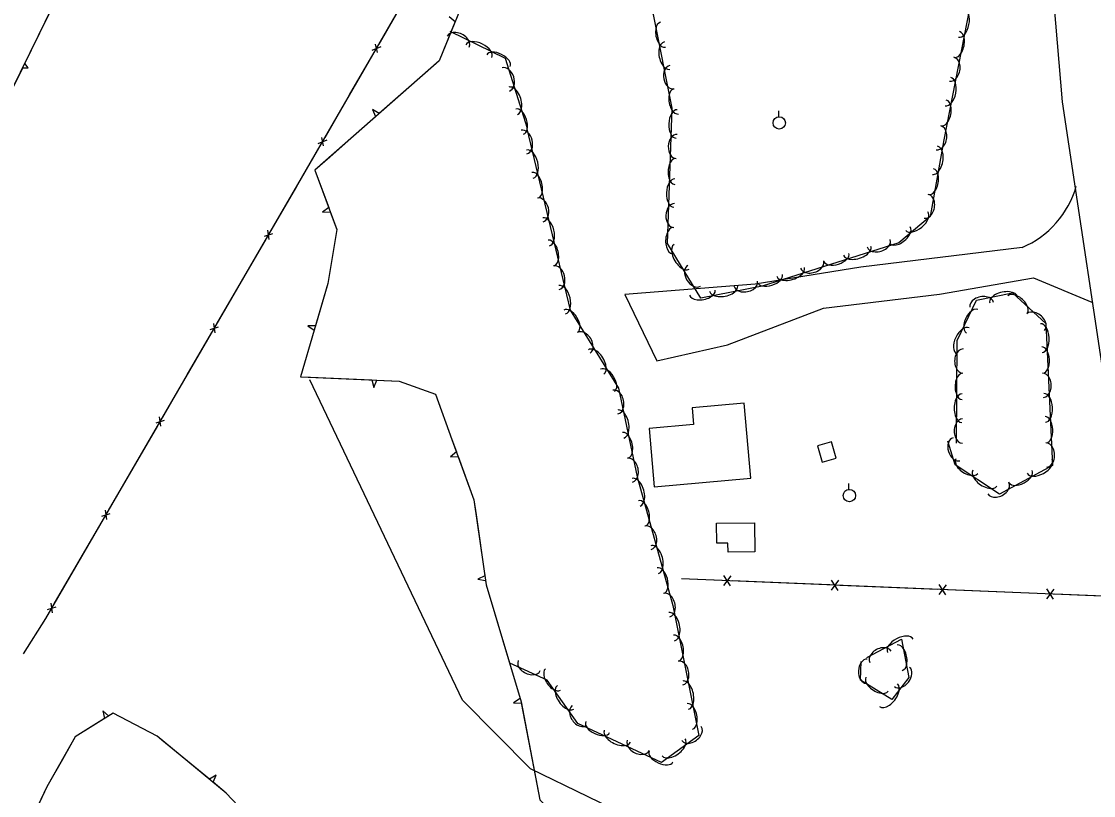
# Model space of a CAD drawing. Extents: x 978516 to 993312, y 1836504 to 1846212.
# Drawn here: x 979764.4 to 980200.6, y 1838000.1 to 1838315.1 of the extents above; entities that cross this region are included whole.
import ezdxf

# ---------------------------------------------------------------- set-up
doc = ezdxf.new("R2010")
doc.units = 0
for name, color, linetype in [('S_BUILDING', 7, 'Continuous'), ('S_DROP_INLET', 7, 'Continuous'), ('S_EDGE_PAVEMENT', 7, 'Continuous'), ('S_FENCE', 7, 'Continuous'), ('S_PARKING', 7, 'Continuous'), ('S_TREE', 7, 'Continuous'), ('S_UTILITY_POLE', 7, 'Continuous')]:
    doc.layers.add(name, color=color, linetype=linetype)

msp = doc.modelspace()

# ---------------------------------------------------------------- linework, layer by layer
at = {"layer": 'S_BUILDING'}
for points in [[(980021.88, 1838125.71), (980061.18, 1838129.18), (980058.48, 1838159.79), (980037.26, 1838157.91), (980037.86, 1838151.04), (980019.78, 1838149.44)], [(980088.33, 1838142.45), (980090.21, 1838135.76), (980095.92, 1838137.37), (980094.03, 1838144.06)], [(980062.62, 1838111.1), (980062.76, 1838099.28), (980051.93, 1838099.15), (980051.88, 1838102.77), (980047.38, 1838102.72), (980047.28, 1838110.92)]]:
    msp.add_lwpolyline(points, close=True, dxfattribs=at)
at = {"layer": 'S_DROP_INLET'}
msp.add_lwpolyline([(980219.79, 1837931.52), (980208.17, 1837926.5), (980184.54, 1837925.6), (980166.92, 1837923.31), (980148.16, 1837930.44), (980118.24, 1837939.98), (980089.67, 1837952.82), (980059.1, 1837966.89), (980018.45, 1837988.2), (979971.54, 1838010.97), (979943.84, 1838038.88), (979881.83, 1838169.32)], dxfattribs=at)
at = {"layer": 'S_EDGE_PAVEMENT'}
msp.add_lwpolyline([(980249.25, 1837877.47), (980239.24, 1837971.23), (980230.31, 1838021.77), (980208.46, 1838146.2), (980187.99, 1838282.39), (980182.52, 1838346.57)], dxfattribs=at)
at = {"layer": 'S_FENCE'}
for p, q in [((979907.08, 1838303.41), (979910.74, 1838304.94)), ((979909.31, 1838302.47), (979908.51, 1838305.88)), ((979885.16, 1838265.46), (979888.82, 1838266.99)), ((979887.39, 1838264.52), (979886.59, 1838267.93)), ((979863.29, 1838227.72), (979866.71, 1838228.8)), ((979865.27, 1838226.33), (979864.72, 1838230.2)), ((979843.22, 1838188.35), (979842.68, 1838192.22)), ((979841.24, 1838189.75), (979844.66, 1838190.83)), ((979819.19, 1838151.77), (979822.61, 1838152.85)), ((979821.17, 1838150.37), (979820.63, 1838154.25)), ((979797.14, 1838113.8), (979800.56, 1838114.87)), ((979799.12, 1838112.4), (979798.58, 1838116.27)), ((980053.05, 1838089.48), (980050.03, 1838085.5)), ((980052.89, 1838085.38), (980050.19, 1838089.59)), ((980096.85, 1838087.67), (980093.83, 1838083.69)), ((980096.68, 1838083.57), (980093.99, 1838087.78)), ((980140.64, 1838085.86), (980137.63, 1838081.88)), ((980140.48, 1838081.76), (980137.79, 1838085.98)), ((980184.44, 1838084.05), (980181.43, 1838080.07)), ((980184.28, 1838079.95), (980181.59, 1838084.17)), ((979777.07, 1838074.42), (979776.53, 1838078.3)), ((979775.09, 1838075.82), (979778.51, 1838076.9))]:
    msp.add_line(p, q, dxfattribs=at)
for points in [[(979765.33, 1838057.68), (979774.34, 1838072.13), (979876.94, 1838248.83), (979924.96, 1838331.95), (979949.32, 1838385.84), (979975.08, 1838450.37)], [(979909.91, 1838305.9), (979919.87, 1838323.15)], [(979897.95, 1838285.2), (979907.91, 1838302.45)], [(979887.99, 1838267.95), (979897.95, 1838285.2)], [(979876.02, 1838247.25), (979876.94, 1838248.83), (979885.99, 1838264.5)], [(979866, 1838229.99), (979876.02, 1838247.25)], [(979853.97, 1838209.27), (979864, 1838226.54)], [(979843.95, 1838192.01), (979853.97, 1838209.27)], [(979831.92, 1838171.3), (979841.95, 1838188.56)], [(979821.9, 1838154.04), (979831.92, 1838171.3)], [(979809.87, 1838133.32), (979819.9, 1838150.59)], [(979799.85, 1838116.06), (979809.87, 1838133.32)], [(979787.83, 1838095.35), (979797.85, 1838112.61)], [(979777.8, 1838078.09), (979787.83, 1838095.35)], [(979981.9, 1837904.01), (980049.59, 1837901.61), (980166.32, 1837895.64), (980229.15, 1837892.46), (980217.98, 1837996.44), (980207.28, 1838081.05), (980032.92, 1838088.26)], [(980049.55, 1838087.57), (980032.92, 1838088.26)], [(980073.44, 1838086.58), (980053.53, 1838087.41)], [(980093.35, 1838085.76), (980073.44, 1838086.58)], [(980117.24, 1838084.77), (980097.33, 1838085.6)], [(980137.15, 1838083.95), (980117.24, 1838084.77)], [(980161.04, 1838082.97), (980141.13, 1838083.79)], [(980180.94, 1838082.14), (980161.04, 1838082.97)], [(980204.83, 1838081.16), (980184.93, 1838081.98)], [(979765.33, 1838057.68), (979774.34, 1838072.13), (979775.8, 1838074.64)]]:
    msp.add_lwpolyline(points, dxfattribs=at)
at = {"layer": 'S_PARKING'}
for points in [[(980171.53, 1838223.13), (980105.88, 1838215.17), (980062.91, 1838208.26), (980009.92, 1838204.04), (980022.91, 1838177.04), (980051.63, 1838183.54), (980090.81, 1838198.4), (980137.94, 1838204.13), (980176.22, 1838210.71)], [(980176.22, 1838210.71), (980199.89, 1838200.82)]]:
    msp.add_lwpolyline(points, dxfattribs=at)
msp.add_ellipse((980157.59, 1838257.47), major_axis=(28.12, 25.19), ratio=0.979294, start_param=4.374348, end_param=5.289725, dxfattribs=at)
at = {"layer": 'S_TREE'}
for p, q in [((979938.49, 1838317.19), (979940.89, 1838315.13)), ((979764.96, 1838296.27), (979767.21, 1838296.22)), ((979767.21, 1838296.22), (979765.83, 1838298.04)), ((979910.01, 1838277.67), (979907.32, 1838279.3)), ((979907.32, 1838279.3), (979908.54, 1838276.38)), ((979889.43, 1838239.46), (979886.95, 1838237.56)), ((979886.95, 1838237.56), (979890.1, 1838237.7)), ((979884.08, 1838191.22), (979880.97, 1838191.25)), ((979880.97, 1838191.25), (979883.56, 1838189.45)), ((979906.99, 1838169.2), (979907.8, 1838166.16)), ((979907.8, 1838166.16), (979908.96, 1838169.11)), ((979941.44, 1838139.9), (979938.95, 1838137.98)), ((979938.95, 1838137.98), (979942.12, 1838138.05)), ((979952.93, 1838089.49), (979950.09, 1838088.14)), ((979950.09, 1838088.14), (979953.2, 1838087.55)), ((979967.28, 1838039.61), (979964.68, 1838037.85)), ((979799.92, 1838032.46), (979797.53, 1838034.49)), ((979797.53, 1838034.49), (979798.28, 1838031.43)), ((979964.68, 1838037.85), (979967.84, 1838037.73)), ((979843.6, 1838008.37), (979840.91, 1838006.71)), ((979842.43, 1838005.46), (979843.6, 1838008.37))]:
    msp.add_line(p, q, dxfattribs=at)
for points in [[(979580.45, 1837896.1), (979627.86, 1838004.95), (979674.94, 1838105.31), (979711.82, 1838183.94), (979736.56, 1838236.54), (979756.21, 1838278.43), (979795.4, 1838358.33), (979842.78, 1838461.26), (979889.85, 1838548.15)], [(980003.71, 1838455.07), (980038.78, 1838435), (980052.74, 1838410.52), (980051.28, 1838391.14), (980045.3, 1838376.53), (980059.03, 1838361.27), (980105.21, 1838342.26), (980147.62, 1838334.66), (980151.46, 1838327.5), (980139.74, 1838266.96), (980134.21, 1838235.79), (980121.41, 1838224.97), (980065.8, 1838207.35), (980040.84, 1838202.5), (980027.25, 1838224.79), (980029.15, 1838279.86), (980021.65, 1838317.93), (979997.99, 1838340.06), (979949.27, 1838362.14)], [(979948.98, 1838334.99), (979934.33, 1838299.05), (979883.76, 1838254.6), (979892.79, 1838230.51), (979889.15, 1838208.47), (979878.01, 1838170.52), (979918.08, 1838168.69), (979932.92, 1838163.48), (979939.58, 1838145), (979948.55, 1838120.46), (979953.44, 1838085.83), (979967.7, 1838038.2), (979975.36, 1837998.34)], [(979765.83, 1838298.04), (979776.84, 1838320.48)], [(979940.89, 1838315.13), (979934.33, 1838299.05), (979928.71, 1838294.1)], [(979938.73, 1838311.2), (979961.25, 1838300.14), (979970.21, 1838271.64)], [(979754.03, 1838273.79), (979756.21, 1838278.43), (979764.96, 1838296.27)], [(979928.71, 1838294.1), (979910.01, 1838277.67)], [(979908.54, 1838276.38), (979889.85, 1838259.95)], [(979970.09, 1838271.39), (979987.67, 1838197.64), (980007.31, 1838165.92), (980015, 1838129.74), (980029.46, 1838077.43), (980040.07, 1838024.57), (980024.9, 1838013.54), (979990.76, 1838029.33), (979978.34, 1838047.05), (979963.17, 1838053.9)], [(979889.85, 1838259.95), (979883.76, 1838254.6), (979889.43, 1838239.46)], [(979890.1, 1838237.7), (979892.79, 1838230.51), (979890.08, 1838214.13)], [(979890.08, 1838214.13), (979889.15, 1838208.47), (979884.08, 1838191.22)], [(980144.91, 1838143.52), (980145.16, 1838185.26), (980153.04, 1838201.74), (980167.6, 1838204.66), (980181.19, 1838192.18), (980183.97, 1838134.46), (980162.35, 1838122.79), (980144.28, 1838134.72), (980141.39, 1838144.32)], [(979883.56, 1838189.45), (979878.01, 1838170.52), (979882.02, 1838170.34)], [(979882.02, 1838170.34), (979906.99, 1838169.2)], [(979908.96, 1838169.11), (979918.08, 1838168.69), (979932.92, 1838163.48), (979932.94, 1838163.41)], [(979932.94, 1838163.41), (979939.58, 1838145), (979941.44, 1838139.9)], [(979942.12, 1838138.05), (979948.55, 1838120.46), (979949.43, 1838114.25)], [(979949.43, 1838114.25), (979952.93, 1838089.49)], [(979953.2, 1838087.55), (979953.44, 1838085.83), (979960.11, 1838063.55)], [(979960.11, 1838063.55), (979967.28, 1838039.61)], [(980108.43, 1838056.26), (980122.42, 1838063.65), (980125.52, 1838048.08), (980118.53, 1838039.18), (980105.82, 1838047.07), (980106.13, 1838054.64)], [(979967.79, 1838037.74), (979972.24, 1838014.58)], [(979874.99, 1837972.24), (979847.79, 1838001.04), (979819.62, 1838024.24), (979801.81, 1838033.64), (979786.3, 1838023.95), (979774.71, 1838003.58), (979766.37, 1837985.8)], [(979798.28, 1838031.43), (979786.3, 1838023.95), (979781.08, 1838014.78)], [(979821.62, 1838022.6), (979819.62, 1838024.24), (979801.81, 1838033.64), (979799.92, 1838032.46)], [(979840.91, 1838006.71), (979821.62, 1838022.6)], [(979781.08, 1838014.78), (979774.71, 1838003.58), (979769.71, 1837992.91)], [(979972.24, 1838014.58), (979975.36, 1837998.34), (979980.53, 1837992.99)], [(979860.1, 1837988), (979847.79, 1838001.04), (979842.43, 1838005.46)]]:
    msp.add_lwpolyline(points, dxfattribs=at)
for centre, major_axis, ratio, start_param, end_param in [((980146.78, 1838314.43), (1.12, 5.76), 0.548325, 3.143934, 6.285526), ((980025.43, 1838309.7), (0.99, -5.11), 0.555338, 3.147555, 6.289148), ((979942.13, 1838306.89), (-4.45, 2.18), 0.684013, 3.139602, 6.281195), ((980145.1, 1838305.73), (1.02, 5.24), 0.538974, 3.143861, 6.285454), ((979950.55, 1838303.04), (-5.27, 2.58), 0.549038, 3.140376, 6.281968), ((980027.1, 1838301.24), (1.08, -5.61), 0.564972, 3.147755, 6.289348), ((979958.51, 1838299.13), (-4.8, 2.35), 0.539676, 3.140414, 6.282006), ((980142.88, 1838295.67), (0.95, 4.86), 0.683121, 3.145417, 6.28701), ((979961.46, 1838291.53), (-1.49, 4.72), 0.68643, 3.139235, 6.280827), ((980029.1, 1838292.45), (0.9, -4.74), 0.703844, 3.151951, 6.293543), ((980141.38, 1838286.53), (1.12, 5.76), 0.548325, 3.143934, 6.285526), ((979964.48, 1838282.79), (-1.76, 5.59), 0.550979, 3.140155, 6.281748), ((980030.78, 1838282.56), (0.99, -5.11), 0.555338, 3.147555, 6.289148), ((979967.14, 1838274.35), (-1.61, 5.09), 0.541583, 3.140201, 6.281793), ((980031.05, 1838273.4), (-0.22, -5.8), 0.554856, 3.149291, 6.290883), ((980139.69, 1838277.83), (1.02, 5.24), 0.538974, 3.143861, 6.285454), ((979968.92, 1838266.03), (-1.16, 4.81), 0.686176, 3.138844, 6.280436), ((980137.48, 1838267.77), (0.95, 4.86), 0.683121, 3.145417, 6.28701), ((980030.99, 1838264.24), (-0.21, -4.9), 0.691231, 3.154305, 6.295897), ((979971.32, 1838257.1), (-1.36, 5.7), 0.550776, 3.139917, 6.281509), ((980136.11, 1838258.61), (1.04, 5.75), 0.550923, 3.148369, 6.289962), ((980030.38, 1838254.06), (-0.2, -5.29), 0.545395, 3.149047, 6.29064), ((979973.37, 1838248.49), (-1.24, 5.19), 0.541384, 3.139969, 6.281562), ((980134.57, 1838249.92), (0.95, 5.23), 0.541529, 3.148157, 6.28975), ((980030.08, 1838245.29), (-0.22, -5.8), 0.554856, 3.149291, 6.290883), ((980132.53, 1838239.87), (0.9, 4.85), 0.686339, 3.15271, 6.294303), ((979975.5, 1838238.42), (-1.16, 4.81), 0.686176, 3.138844, 6.280436), ((980030.02, 1838236.13), (-0.21, -4.9), 0.691231, 3.154305, 6.295897), ((979977.9, 1838229.49), (-1.36, 5.7), 0.550776, 3.139917, 6.281509), ((980128.66, 1838233.84), (4.49, 3.76), 0.545444, 3.149826, 6.291418), ((980029.41, 1838225.95), (-0.2, -5.29), 0.545395, 3.149047, 6.29064), ((980121.9, 1838228.13), (4.09, 3.42), 0.536144, 3.149571, 6.291164), ((979979.95, 1838220.88), (-1.24, 5.19), 0.541384, 3.139969, 6.281562), ((980033.04, 1838219.37), (3.05, -5.01), 0.550084, 3.141988, 6.283581), ((980104.46, 1838221.8), (5.6, 1.76), 0.543829, 3.145298, 6.286891), ((980113.2, 1838224.84), (4.73, 1.48), 0.677516, 3.147602, 6.289195), ((980086.11, 1838216.25), (4.73, 1.48), 0.677516, 3.147602, 6.289195), ((980096.01, 1838219.12), (5.1, 1.6), 0.534555, 3.145184, 6.286776), ((979982.08, 1838210.82), (-1.16, 4.81), 0.686176, 3.138844, 6.280436), ((980038.08, 1838211.6), (2.58, -4.23), 0.685316, 3.142241, 6.283833), ((980077.37, 1838213.21), (5.6, 1.76), 0.543829, 3.145298, 6.286891), ((980059.11, 1838208.45), (4.85, 0.87), 0.68122, 3.162819, 6.304412), ((980068.92, 1838210.54), (5.1, 1.6), 0.534555, 3.145184, 6.286776), ((979984.48, 1838201.89), (-1.36, 5.7), 0.550776, 3.139917, 6.281509), ((980041.47, 1838204.76), (5.22, 0.98), 0.537541, 3.154215, 6.295808), ((980050.13, 1838206.44), (5.73, 1.07), 0.546863, 3.154619, 6.296212), ((980164.05, 1838201.79), (-5.68, -1.17), 0.55524, 3.134158, 6.275751), ((980169.69, 1838199.88), (-3.94, 3.6), 0.538856, 3.136498, 6.278091), ((980155.13, 1838199.73), (-4.8, -1), 0.691711, 3.129308, 6.270901), ((979987.96, 1838193.14), (-2.82, 4.53), 0.541097, 3.139277, 6.280869), ((980151.26, 1838193.09), (-2.29, -4.8), 0.543831, 3.138861, 6.280454), ((980177.08, 1838192.73), (-3.66, 3.32), 0.68296, 3.133004, 6.274597), ((980179.36, 1838186.22), (-0.29, 5.86), 0.548782, 3.139822, 6.281414), ((979993.15, 1838184.26), (-2.62, 4.2), 0.685812, 3.137673, 6.279266), ((980147.45, 1838185.14), (-2.51, -5.27), 0.553265, 3.138773, 6.280365), ((980179.78, 1838177.36), (-0.26, 5.34), 0.539424, 3.139877, 6.281469), ((979998.24, 1838176.54), (-3.09, 4.98), 0.550484, 3.139202, 6.280795), ((980147.49, 1838176.88), (-0.03, -4.95), 0.683664, 3.140196, 6.281789), ((980002.9, 1838169.02), (-2.82, 4.53), 0.541097, 3.139277, 6.280869), ((980147.17, 1838166.58), (-0.03, -5.35), 0.5394, 3.140765, 6.282358), ((980180.02, 1838167.06), (-0.25, 4.95), 0.683692, 3.138697, 6.28029), ((980006.09, 1838160.22), (-1.04, 4.83), 0.687118, 3.138112, 6.279705), ((980147.11, 1838157.71), (-0.03, -5.87), 0.548758, 3.140738, 6.282331), ((980180.72, 1838157.83), (-0.29, 5.86), 0.548782, 3.139822, 6.281414), ((980008.26, 1838151.25), (-1.22, 5.72), 0.551532, 3.139473, 6.281066), ((980147.32, 1838148.46), (-0.03, -4.95), 0.683664, 3.140196, 6.281789), ((980181.15, 1838148.98), (-0.26, 5.34), 0.539424, 3.139877, 6.281469), ((980010.1, 1838142.6), (-1.11, 5.21), 0.542127, 3.13954, 6.281133), ((980144.86, 1838141.02), (1.47, -4.67), 0.691142, 3.122485, 6.264077), ((980181.38, 1838138.68), (-0.25, 4.95), 0.683692, 3.138697, 6.28029), ((980011.98, 1838132.5), (-1.04, 4.83), 0.687118, 3.138112, 6.279705), ((980149.03, 1838134.11), (4.44, -2.95), 0.539086, 3.146918, 6.288511), ((980178.67, 1838134.01), (5.11, 2.75), 0.555927, 3.145504, 6.287096), ((980156.41, 1838129.23), (4.88, -3.24), 0.548438, 3.147089, 6.288682), ((980170.95, 1838129.84), (4.66, 2.5), 0.546447, 3.14538, 6.286972), ((980014.53, 1838123.47), (-1.57, 5.65), 0.550505, 3.140047, 6.28164), ((980161.86, 1838125.23), (4.32, 2.31), 0.692587, 3.148063, 6.289656), ((980016.89, 1838114.94), (-1.43, 5.14), 0.541118, 3.140096, 6.281688), ((980019.38, 1838104.95), (-1.33, 4.77), 0.68584, 3.139059, 6.280652), ((980022.1, 1838096.11), (-1.57, 5.65), 0.550505, 3.140047, 6.28164), ((980024.46, 1838087.58), (-1.43, 5.14), 0.541118, 3.140096, 6.281688), ((980026.95, 1838077.59), (-1.33, 4.77), 0.68584, 3.139059, 6.280652), ((980029.04, 1838068.76), (-1.16, 5.74), 0.550683, 3.140106, 6.281699), ((980030.78, 1838060.08), (-1.05, 5.23), 0.541292, 3.140153, 6.281746), ((980121.99, 1838061.03), (-5.19, -2.74), 0.54884, 3.140787, 6.282379), ((980113.92, 1838056.47), (-4.38, -2.32), 0.683766, 3.140275, 6.281868), ((980121.74, 1838056.18), (-1.04, 5.19), 0.545456, 3.138845, 6.280438), ((979971.04, 1838052.95), (4.51, -2.01), 0.68697, 3.134204, 6.275797), ((980032.55, 1838049.94), (-0.98, 4.85), 0.686061, 3.139155, 6.280748), ((980108.35, 1838050.66), (-0.19, -4.93), 0.688592, 3.140704, 6.282296), ((980122.69, 1838048.33), (3.06, 3.9), 0.684684, 3.141226, 6.282818), ((979980.74, 1838047.31), (3.06, -4.38), 0.540551, 3.143352, 6.284945), ((980112.55, 1838045.39), (4.54, -2.82), 0.539346, 3.139985, 6.281578), ((979985.83, 1838040.05), (3.36, -4.8), 0.549928, 3.143409, 6.285002), ((980034.63, 1838040.93), (-1.16, 5.74), 0.550683, 3.140106, 6.281699), ((980117.18, 1838040.88), (3.62, 4.62), 0.549577, 3.141368, 6.282961), ((979991.35, 1838032.63), (2.83, -4.06), 0.68512, 3.144568, 6.286161), ((980036.37, 1838032.25), (-1.05, 5.23), 0.541292, 3.140153, 6.281746), ((979998.86, 1838027.91), (4.85, -2.24), 0.539722, 3.141149, 6.282741), ((980006.91, 1838024.19), (5.33, -2.46), 0.549085, 3.141134, 6.282727), ((980037.05, 1838025.31), (3.96, 2.91), 0.690785, 3.13583, 6.277423), ((980015.42, 1838020.54), (4.5, -2.08), 0.684072, 3.140843, 6.282436), ((980029.77, 1838019.7), (4.7, 3.43), 0.554479, 3.138101, 6.279694), ((980024.66, 1838015.98), (4.85, -2.24), 0.539722, 3.141149, 6.282741)]:
    msp.add_ellipse(centre, major_axis=major_axis, ratio=ratio, start_param=start_param, end_param=end_param, dxfattribs=at)
at = {"layer": 'S_UTILITY_POLE'}
for p, q in [((980072.62, 1838276.32), (980072.62, 1838278.8)), ((980101.11, 1838124.65), (980101.11, 1838127.13))]:
    msp.add_line(p, q, dxfattribs=at)
for centre in [(980072.77, 1838273.8), (980101.26, 1838122.13)]:
    msp.add_circle(centre, 2.5, dxfattribs=at)

doc.saveas('drawing.dxf')
